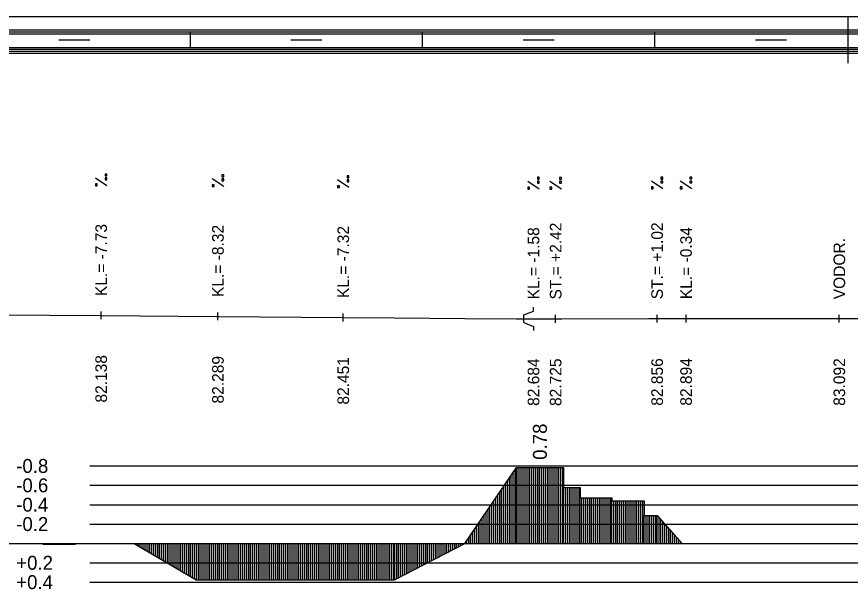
# Model space of a CAD drawing. Extents: x 2 to 10148, y 0 to 380.
# Drawn here: x 8502.6 to 8610.3, y 306.1 to 380 of the extents above; entities that cross this region are included whole.
import ezdxf

# ---------------------------------------------------------------- set-up
doc = ezdxf.new("R2010")
doc.units = 0
for name, color, linetype in [('NIVELETA_CARA', 7, 'Continuous'), ('NIVELETA_TEXT', 7, 'Continuous'), ('RAM', 7, 'Continuous'), ('ZRYCHL_CARA_C', 7, 'Continuous'), ('ZRYCHL_RASTR', 7, 'Continuous'), ('ZRYCHL_TEXT', 7, 'Continuous')]:
    doc.layers.add(name, color=color, linetype=linetype)

msp = doc.modelspace()

# ---------------------------------------------------------------- linework, layer by layer
at = {"layer": 'NIVELETA_CARA'}
for p, q in [((8569.33, 342), (8569.33, 342.5)), ((8494.8, 341.57), (8513.47, 341.43)), ((8513.47, 341.43), (8513.48, 341.43)), ((8513.48, 340.93), (8513.48, 341.93)), ((8513.48, 341.43), (8513.49, 341.43)), ((8513.49, 341.43), (8528.44, 341.31)), ((8528.56, 340.81), (8528.56, 341.81)), ((8544.75, 340.67), (8544.75, 341.67)), ((8568.08, 341.5), (8569.33, 342)), ((8568.08, 340.5), (8568.08, 341.5)), ((8572.19, 340.49), (8572.19, 341.49)), ((8585.3, 340.52), (8585.3, 341.52)), ((8589.04, 340.53), (8589.04, 341.53)), ((8608.84, 340.52), (8608.84, 341.52)), ((8528.44, 341.31), (8528.56, 341.31)), ((8528.56, 341.31), (8528.68, 341.31)), ((8528.68, 341.31), (8544.71, 341.17)), ((8544.71, 341.17), (8544.75, 341.17)), ((8544.75, 341.17), (8544.78, 341.17)), ((8544.78, 341.17), (8551.36, 341.12)), ((8551.36, 341.12), (8560.46, 341.04)), ((8560.46, 341.04), (8567.13, 341)), ((8567.13, 341), (8567.47, 341)), ((8567.47, 341), (8568.08, 341)), ((8568.08, 341), (8568.7, 341)), ((8568.08, 340.5), (8569.33, 340)), ((8568.7, 341), (8571.39, 340.99)), ((8571.39, 340.99), (8572.19, 340.99)), ((8572.19, 340.99), (8572.99, 340.99)), ((8572.99, 340.99), (8584.25, 341.02)), ((8584.25, 341.02), (8585.3, 341.02)), ((8585.3, 341.02), (8586.35, 341.02)), ((8586.35, 341.02), (8588.97, 341.03)), ((8588.97, 341.03), (8589.04, 341.03)), ((8589.04, 341.03), (8589.11, 341.03)), ((8589.11, 341.03), (8608.5, 341.02)), ((8608.5, 341.02), (8608.84, 341.02)), ((8608.84, 341.02), (8609.18, 341.02)), ((8609.18, 341.02), (8625.5, 341.02)), ((8569.33, 340), (8569.33, 339.5))]:
    msp.add_line(p, q, dxfattribs=at)
at = {"layer": 'NIVELETA_TEXT'}
for p, q in [((8514.23, 358.18), (8512.74, 359.17)), ((8514.23, 359.69), (8513.98, 359.69)), ((8513.98, 359.69), (8513.98, 359.45)), ((8513.98, 359.45), (8514.23, 359.45)), ((8513.98, 359.45), (8513.99, 359.45)), ((8514.23, 359.18), (8513.98, 359.18)), ((8513.98, 359.18), (8513.98, 358.94)), ((8513.98, 358.94), (8513.99, 358.93)), ((8513.98, 358.93), (8514.23, 358.93)), ((8514.23, 359.45), (8514.23, 359.69)), ((8514.23, 358.93), (8514.23, 359.18)), ((8529.31, 358.06), (8527.82, 359.05)), ((8529.31, 359.58), (8529.06, 359.58)), ((8529.06, 359.58), (8529.06, 359.33)), ((8529.06, 359.33), (8529.31, 359.33)), ((8529.06, 359.33), (8529.07, 359.33)), ((8529.31, 359.07), (8529.06, 359.07)), ((8529.06, 359.07), (8529.06, 358.82)), ((8529.06, 358.82), (8529.31, 358.82)), ((8529.06, 358.82), (8529.07, 358.82)), ((8529.31, 359.33), (8529.31, 359.58)), ((8529.31, 358.82), (8529.31, 359.07)), ((8545.49, 357.93), (8544, 358.92)), ((8545.49, 359.44), (8545.25, 359.44)), ((8545.25, 359.44), (8545.25, 359.2)), ((8545.25, 359.2), (8545.25, 359.19)), ((8545.25, 359.19), (8545.49, 359.19)), ((8545.49, 358.93), (8545.25, 358.93)), ((8545.25, 358.93), (8545.25, 358.69)), ((8545.25, 358.69), (8545.25, 358.68)), ((8545.25, 358.68), (8545.49, 358.68)), ((8545.49, 359.19), (8545.49, 359.44)), ((8545.49, 358.68), (8545.49, 358.93)), ((8570.08, 357.75), (8568.59, 358.74)), ((8570.08, 359.27), (8569.83, 359.27)), ((8569.83, 359.27), (8569.83, 359.02)), ((8569.83, 359.02), (8570.08, 359.02)), ((8569.83, 359.02), (8569.84, 359.02)), ((8570.08, 358.75), (8569.83, 358.75)), ((8569.83, 358.75), (8569.83, 358.51)), ((8570.08, 359.02), (8570.08, 359.27)), ((8570.08, 358.51), (8570.08, 358.75)), ((8572.93, 357.74), (8571.44, 358.73)), ((8572.94, 359.26), (8572.69, 359.26)), ((8572.69, 359.26), (8572.69, 359.02)), ((8572.69, 359.02), (8572.69, 359.01)), ((8572.69, 359.01), (8572.94, 359.01)), ((8572.94, 358.75), (8572.69, 358.75)), ((8572.69, 358.75), (8572.69, 358.51)), ((8572.94, 359.01), (8572.94, 359.26)), ((8572.94, 358.5), (8572.94, 358.75)), ((8586.05, 357.77), (8584.56, 358.77)), ((8586.05, 359.29), (8585.8, 359.29)), ((8585.8, 359.29), (8585.8, 359.05)), ((8585.8, 359.05), (8585.81, 359.04)), ((8585.8, 359.04), (8586.05, 359.04)), ((8586.05, 358.78), (8585.8, 358.78)), ((8585.8, 358.78), (8585.8, 358.54)), ((8586.05, 359.04), (8586.05, 359.29)), ((8586.05, 358.53), (8586.05, 358.78)), ((8589.79, 357.78), (8588.29, 358.77)), ((8589.79, 359.3), (8589.54, 359.3)), ((8589.54, 359.3), (8589.54, 359.05)), ((8589.54, 359.05), (8589.79, 359.05)), ((8589.54, 359.05), (8589.54, 359.05)), ((8589.79, 358.78), (8589.54, 358.78)), ((8589.54, 358.78), (8589.54, 358.54)), ((8589.79, 359.05), (8589.79, 359.3)), ((8589.79, 358.54), (8589.79, 358.78)), ((8512.98, 358.42), (8512.74, 358.42)), ((8512.74, 358.42), (8512.74, 358.18)), ((8512.74, 358.18), (8512.98, 358.18)), ((8512.74, 358.18), (8512.74, 358.18)), ((8512.98, 358.18), (8512.98, 358.42)), ((8528.06, 358.31), (8527.82, 358.31)), ((8527.82, 358.31), (8527.82, 358.07)), ((8527.82, 358.07), (8527.82, 358.06)), ((8527.82, 358.06), (8528.06, 358.06)), ((8528.06, 358.06), (8528.06, 358.31)), ((8544.25, 358.17), (8544, 358.17)), ((8544, 358.17), (8544, 357.93)), ((8544, 357.93), (8544.25, 357.93)), ((8544, 357.93), (8544, 357.93)), ((8544.25, 357.93), (8544.25, 358.17)), ((8568.83, 358), (8568.59, 358)), ((8568.59, 358), (8568.59, 357.75)), ((8568.59, 357.75), (8568.83, 357.75)), ((8568.59, 357.75), (8568.59, 357.75)), ((8568.83, 357.75), (8568.83, 358)), ((8569.83, 358.51), (8570.08, 358.51)), ((8569.83, 358.51), (8569.84, 358.51)), ((8571.69, 357.99), (8571.44, 357.99)), ((8571.44, 357.99), (8571.44, 357.75)), ((8571.44, 357.75), (8571.45, 357.74)), ((8571.44, 357.74), (8571.69, 357.74)), ((8571.69, 357.74), (8571.69, 357.99)), ((8572.69, 358.51), (8572.69, 358.5)), ((8572.69, 358.5), (8572.94, 358.5)), ((8584.8, 358.02), (8584.56, 358.02)), ((8584.56, 358.02), (8584.56, 357.78)), ((8584.56, 357.78), (8584.56, 357.77)), ((8584.56, 357.77), (8584.8, 357.77)), ((8584.8, 357.77), (8584.8, 358.02)), ((8585.8, 358.54), (8585.81, 358.53)), ((8585.8, 358.53), (8586.05, 358.53)), ((8588.54, 358.03), (8588.29, 358.03)), ((8588.29, 358.03), (8588.29, 357.78)), ((8588.29, 357.78), (8588.54, 357.78)), ((8588.29, 357.78), (8588.3, 357.78)), ((8588.54, 357.78), (8588.54, 358.03)), ((8589.54, 358.54), (8589.79, 358.54)), ((8589.54, 358.54), (8589.54, 358.54))]:
    msp.add_line(p, q, dxfattribs=at)
at = {"layer": 'RAM'}
for p, q in [((9138.15, 380), (8072.18, 380)), ((8610, 374), (8610, 380)), ((9138.15, 378.25), (8072.18, 378.25)), ((9138.15, 378), (8072.18, 378)), ((9138.15, 377.75), (8072.18, 377.75)), ((8508, 377), (8512, 377)), ((8525, 376), (8525, 378)), ((8538, 377), (8542, 377)), ((8555, 376), (8555, 378)), ((8568, 377), (8572, 377)), ((8585, 376), (8585, 378)), ((8598, 377), (8602, 377)), ((9138.15, 376), (8072.18, 376)), ((9138.15, 375.75), (8072.18, 375.75)), ((9138.15, 375.5), (8072.18, 375.5)), ((9138.15, 375.25), (8072.18, 375.25))]:
    msp.add_line(p, q, dxfattribs=at)
at = {"layer": 'ZRYCHL_CARA_C'}
for p, q in [((8560.46, 312), (8567.12, 321.79)), ((8566.71, 312), (8566.71, 321.2)), ((8566.96, 312), (8566.96, 321.57)), ((8567.12, 312), (8567.12, 321.79)), ((8567.12, 321.79), (8573.21, 321.79)), ((8567.37, 312), (8567.37, 321.79)), ((8567.62, 312), (8567.62, 321.79)), ((8567.87, 312), (8567.87, 321.79)), ((8568.12, 312), (8568.12, 321.79)), ((8568.37, 312), (8568.37, 321.79)), ((8568.62, 312), (8568.62, 321.79)), ((8568.87, 312), (8568.87, 321.79)), ((8569.12, 312), (8569.12, 321.79)), ((8569.37, 312), (8569.37, 321.79)), ((8569.62, 312), (8569.62, 321.79)), ((8569.87, 312), (8569.87, 321.79)), ((8570.12, 312), (8570.12, 321.79)), ((8570.37, 312), (8570.37, 321.79)), ((8570.62, 312), (8570.62, 321.79)), ((8570.87, 312), (8570.87, 321.79)), ((8571.12, 312), (8571.12, 321.79)), ((8571.37, 312), (8571.37, 321.79)), ((8571.62, 312), (8571.62, 321.79)), ((8571.87, 312), (8571.87, 321.79)), ((8572.12, 312), (8572.12, 321.79)), ((8572.37, 312), (8572.37, 321.79)), ((8572.62, 312), (8572.62, 321.79)), ((8572.87, 312), (8572.87, 321.79)), ((8573.12, 312), (8573.12, 321.79)), ((8573.21, 321.79), (8573.21, 319.21)), ((8565.96, 312), (8565.96, 320.1)), ((8566.21, 312), (8566.21, 320.46)), ((8566.46, 312), (8566.46, 320.83)), ((8565.21, 312), (8565.21, 318.99)), ((8565.46, 312), (8565.46, 319.36)), ((8565.71, 312), (8565.71, 319.73)), ((8573.21, 312), (8573.21, 319.21)), ((8573.21, 319.21), (8575.34, 319.21)), ((8573.46, 312), (8573.46, 319.21)), ((8573.71, 312), (8573.71, 319.21)), ((8573.96, 312), (8573.96, 319.21)), ((8574.21, 312), (8574.21, 319.21)), ((8574.46, 312), (8574.46, 319.21)), ((8574.71, 312), (8574.71, 319.21)), ((8574.96, 312), (8574.96, 319.21)), ((8575.21, 312), (8575.21, 319.21)), ((8575.34, 319.21), (8575.34, 317.89)), ((8564.46, 312), (8564.46, 317.89)), ((8564.71, 312), (8564.71, 318.26)), ((8564.96, 312), (8564.96, 318.62)), ((8575.34, 312), (8575.34, 317.89)), ((8575.34, 317.89), (8579.45, 317.89)), ((8575.59, 312), (8575.59, 317.89)), ((8575.84, 312), (8575.84, 317.89)), ((8576.09, 312), (8576.09, 317.89)), ((8576.34, 312), (8576.34, 317.89)), ((8576.59, 312), (8576.59, 317.89)), ((8576.84, 312), (8576.84, 317.89)), ((8577.09, 312), (8577.09, 317.89)), ((8577.34, 312), (8577.34, 317.89)), ((8577.59, 312), (8577.59, 317.89)), ((8577.84, 312), (8577.84, 317.89)), ((8578.09, 312), (8578.09, 317.89)), ((8578.34, 312), (8578.34, 317.89)), ((8578.59, 312), (8578.59, 317.89)), ((8578.84, 312), (8578.84, 317.89)), ((8579.09, 312), (8579.09, 317.89)), ((8579.34, 312), (8579.34, 317.89)), ((8579.45, 317.89), (8579.45, 317.51)), ((8563.71, 312), (8563.71, 316.78)), ((8563.96, 312), (8563.96, 317.15)), ((8564.21, 312), (8564.21, 317.52)), ((8579.45, 312), (8579.45, 317.51)), ((8579.45, 317.51), (8583.63, 317.51)), ((8579.7, 312), (8579.7, 317.51)), ((8579.95, 312), (8579.95, 317.51)), ((8580.2, 312), (8580.2, 317.51)), ((8580.45, 312), (8580.45, 317.51)), ((8580.7, 312), (8580.7, 317.51)), ((8580.95, 312), (8580.95, 317.51)), ((8581.2, 312), (8581.2, 317.51)), ((8581.45, 312), (8581.45, 317.51)), ((8581.7, 312), (8581.7, 317.51)), ((8581.95, 312), (8581.95, 317.51)), ((8582.2, 312), (8582.2, 317.51)), ((8582.45, 312), (8582.45, 317.51)), ((8582.7, 312), (8582.7, 317.51)), ((8582.95, 312), (8582.95, 317.51)), ((8583.2, 312), (8583.2, 317.51)), ((8583.45, 312), (8583.45, 317.51)), ((8583.63, 317.51), (8583.63, 315.59)), ((8562.96, 312), (8562.96, 315.68)), ((8563.21, 312), (8563.21, 316.05)), ((8563.46, 312), (8563.46, 316.42)), ((8583.63, 312), (8583.63, 315.59)), ((8583.63, 315.59), (8585.3, 315.59)), ((8583.88, 312), (8583.88, 315.59)), ((8584.13, 312), (8584.13, 315.59)), ((8584.38, 312), (8584.38, 315.59)), ((8584.63, 312), (8584.63, 315.59)), ((8584.88, 312), (8584.88, 315.59)), ((8585.13, 312), (8585.13, 315.59)), ((8585.3, 312), (8585.3, 315.59)), ((8585.3, 315.59), (8588.5, 312)), ((8562.21, 312), (8562.21, 314.58)), ((8562.46, 312), (8562.46, 314.94)), ((8562.71, 312), (8562.71, 315.31)), ((8585.55, 312), (8585.55, 315.31)), ((8585.8, 312), (8585.8, 315.03)), ((8586.05, 312), (8586.05, 314.75)), ((8561.46, 312), (8561.46, 313.47)), ((8561.71, 312), (8561.71, 313.84)), ((8561.96, 312), (8561.96, 314.21)), ((8586.3, 312), (8586.3, 314.46)), ((8586.55, 312), (8586.55, 314.18)), ((8586.8, 312), (8586.8, 313.9)), ((8587.05, 312), (8587.05, 313.62)), ((8560.71, 312), (8560.71, 312.37)), ((8560.96, 312), (8560.96, 312.74)), ((8561.21, 312), (8561.21, 313.1)), ((8587.3, 312), (8587.3, 313.34)), ((8587.55, 312), (8587.55, 313.06)), ((8587.8, 312), (8587.8, 312.78)), ((8588.05, 312), (8588.05, 312.5)), ((8072.18, 312), (9138.15, 312)), ((8505.94, 312), (8505.94, 311.91)), ((8505.94, 312), (8505.94, 311.91)), ((8505.94, 311.91), (8510.18, 311.91)), ((8506.19, 312), (8506.19, 311.91)), ((8506.44, 312), (8506.44, 311.91)), ((8506.69, 312), (8506.69, 311.91)), ((8506.94, 312), (8506.94, 311.91)), ((8507.19, 312), (8507.19, 311.91)), ((8507.44, 312), (8507.44, 311.91)), ((8507.69, 312), (8507.69, 311.91)), ((8507.94, 312), (8507.94, 311.91)), ((8508.19, 312), (8508.19, 311.91)), ((8508.44, 312), (8508.44, 311.91)), ((8508.69, 312), (8508.69, 311.91)), ((8508.94, 312), (8508.94, 311.91)), ((8509.19, 312), (8509.19, 311.91)), ((8509.44, 312), (8509.44, 311.91)), ((8509.69, 312), (8509.69, 311.91)), ((8509.94, 312), (8509.94, 311.91)), ((8510.18, 311.91), (8510.18, 312)), ((8517.74, 312), (8525.74, 307.29)), ((8517.99, 312), (8517.99, 311.85)), ((8518.24, 312), (8518.24, 311.71)), ((8518.49, 312), (8518.49, 311.56)), ((8518.74, 312), (8518.74, 311.41)), ((8518.99, 312), (8518.99, 311.26)), ((8519.24, 312), (8519.24, 311.12)), ((8519.49, 312), (8519.49, 310.97)), ((8519.74, 312), (8519.74, 310.82)), ((8519.99, 312), (8519.99, 310.68)), ((8520.24, 312), (8520.24, 310.53)), ((8520.49, 312), (8520.49, 310.38)), ((8520.74, 312), (8520.74, 310.24)), ((8520.99, 312), (8520.99, 310.09)), ((8521.24, 312), (8521.24, 309.94)), ((8521.49, 312), (8521.49, 309.79)), ((8521.74, 312), (8521.74, 309.65)), ((8521.99, 312), (8521.99, 309.5)), ((8522.24, 312), (8522.24, 309.35)), ((8522.49, 312), (8522.49, 309.21)), ((8522.74, 312), (8522.74, 309.06)), ((8522.99, 312), (8522.99, 308.91)), ((8523.24, 312), (8523.24, 308.77)), ((8523.49, 312), (8523.49, 308.62)), ((8523.74, 312), (8523.74, 308.47)), ((8523.99, 312), (8523.99, 308.32)), ((8524.24, 312), (8524.24, 308.18)), ((8524.49, 312), (8524.49, 308.03)), ((8524.74, 312), (8524.74, 307.88)), ((8524.99, 312), (8524.99, 307.74)), ((8525.24, 312), (8525.24, 307.59)), ((8525.49, 312), (8525.49, 307.44)), ((8525.74, 312), (8525.74, 307.29)), ((8525.99, 312), (8525.99, 307.29)), ((8526.24, 312), (8526.24, 307.29)), ((8526.49, 312), (8526.49, 307.29)), ((8526.74, 312), (8526.74, 307.29)), ((8526.99, 312), (8526.99, 307.29)), ((8527.24, 312), (8527.24, 307.29)), ((8527.49, 312), (8527.49, 307.29)), ((8527.74, 312), (8527.74, 307.29)), ((8527.99, 312), (8527.99, 307.29)), ((8528.24, 312), (8528.24, 307.29)), ((8528.49, 312), (8528.49, 307.29)), ((8528.74, 312), (8528.74, 307.29)), ((8528.99, 312), (8528.99, 307.29)), ((8529.24, 312), (8529.24, 307.29)), ((8529.49, 312), (8529.49, 307.29)), ((8529.74, 312), (8529.74, 307.29)), ((8529.99, 312), (8529.99, 307.29)), ((8530.24, 312), (8530.24, 307.29)), ((8530.49, 312), (8530.49, 307.29)), ((8530.74, 312), (8530.74, 307.29)), ((8530.99, 312), (8530.99, 307.29)), ((8531.24, 312), (8531.24, 307.29)), ((8531.49, 312), (8531.49, 307.29)), ((8531.74, 312), (8531.74, 307.29)), ((8531.99, 312), (8531.99, 307.29)), ((8532.24, 312), (8532.24, 307.29)), ((8532.49, 312), (8532.49, 307.29)), ((8532.74, 312), (8532.74, 307.29)), ((8532.99, 312), (8532.99, 307.29)), ((8533.24, 312), (8533.24, 307.29)), ((8533.49, 312), (8533.49, 307.29)), ((8533.74, 312), (8533.74, 307.29)), ((8533.99, 312), (8533.99, 307.29)), ((8534.24, 312), (8534.24, 307.29)), ((8534.49, 312), (8534.49, 307.29)), ((8534.74, 312), (8534.74, 307.29)), ((8534.99, 312), (8534.99, 307.29)), ((8535.24, 312), (8535.24, 307.29)), ((8535.49, 312), (8535.49, 307.29)), ((8535.74, 312), (8535.74, 307.29)), ((8535.99, 312), (8535.99, 307.29)), ((8536.24, 312), (8536.24, 307.29)), ((8536.49, 312), (8536.49, 307.29)), ((8536.74, 312), (8536.74, 307.29)), ((8536.99, 312), (8536.99, 307.29)), ((8537.24, 312), (8537.24, 307.29)), ((8537.49, 312), (8537.49, 307.29)), ((8537.74, 312), (8537.74, 307.29)), ((8537.99, 312), (8537.99, 307.29)), ((8538.24, 312), (8538.24, 307.29)), ((8538.49, 312), (8538.49, 307.29)), ((8538.74, 312), (8538.74, 307.29)), ((8538.99, 312), (8538.99, 307.29)), ((8539.24, 312), (8539.24, 307.29)), ((8539.49, 312), (8539.49, 307.29)), ((8539.74, 312), (8539.74, 307.29)), ((8539.99, 312), (8539.99, 307.29)), ((8540.24, 312), (8540.24, 307.29)), ((8540.49, 312), (8540.49, 307.29)), ((8540.74, 312), (8540.74, 307.29)), ((8540.99, 312), (8540.99, 307.29)), ((8541.24, 312), (8541.24, 307.29)), ((8541.49, 312), (8541.49, 307.29)), ((8541.74, 312), (8541.74, 307.29)), ((8541.99, 312), (8541.99, 307.29)), ((8542.24, 312), (8542.24, 307.29)), ((8542.49, 312), (8542.49, 307.29)), ((8542.74, 312), (8542.74, 307.29)), ((8542.99, 312), (8542.99, 307.29)), ((8543.24, 312), (8543.24, 307.29)), ((8543.49, 312), (8543.49, 307.29)), ((8543.74, 312), (8543.74, 307.29)), ((8543.99, 312), (8543.99, 307.29)), ((8544.24, 312), (8544.24, 307.29)), ((8544.49, 312), (8544.49, 307.29)), ((8544.74, 312), (8544.74, 307.29)), ((8544.99, 312), (8544.99, 307.29)), ((8545.24, 312), (8545.24, 307.29)), ((8545.49, 312), (8545.49, 307.29)), ((8545.74, 312), (8545.74, 307.29)), ((8545.99, 312), (8545.99, 307.29)), ((8546.24, 312), (8546.24, 307.29)), ((8546.49, 312), (8546.49, 307.29)), ((8546.74, 312), (8546.74, 307.29)), ((8546.99, 312), (8546.99, 307.29)), ((8547.24, 312), (8547.24, 307.29)), ((8547.49, 312), (8547.49, 307.29)), ((8547.74, 312), (8547.74, 307.29)), ((8547.99, 312), (8547.99, 307.29)), ((8548.24, 312), (8548.24, 307.29)), ((8548.49, 312), (8548.49, 307.29)), ((8548.74, 312), (8548.74, 307.29)), ((8548.99, 312), (8548.99, 307.29)), ((8549.24, 312), (8549.24, 307.29)), ((8549.49, 312), (8549.49, 307.29)), ((8549.74, 312), (8549.74, 307.29)), ((8549.99, 312), (8549.99, 307.29)), ((8550.24, 312), (8550.24, 307.29)), ((8550.49, 312), (8550.49, 307.29)), ((8550.74, 312), (8550.74, 307.29)), ((8550.99, 312), (8550.99, 307.29)), ((8551.24, 312), (8551.24, 307.29)), ((8551.36, 312), (8551.36, 307.29)), ((8551.36, 307.29), (8560.46, 312)), ((8551.61, 312), (8551.61, 307.42)), ((8551.86, 312), (8551.86, 307.55)), ((8552.11, 312), (8552.11, 307.68)), ((8552.36, 312), (8552.36, 307.81)), ((8552.61, 312), (8552.61, 307.94)), ((8552.86, 312), (8552.86, 308.07)), ((8553.11, 312), (8553.11, 308.2)), ((8553.36, 312), (8553.36, 308.33)), ((8553.61, 312), (8553.61, 308.46)), ((8553.86, 312), (8553.86, 308.59)), ((8554.11, 312), (8554.11, 308.72)), ((8554.36, 312), (8554.36, 308.84)), ((8554.61, 312), (8554.61, 308.97)), ((8554.86, 312), (8554.86, 309.1)), ((8555.11, 312), (8555.11, 309.23)), ((8555.36, 312), (8555.36, 309.36)), ((8555.61, 312), (8555.61, 309.49)), ((8555.86, 312), (8555.86, 309.62)), ((8556.11, 312), (8556.11, 309.75)), ((8556.36, 312), (8556.36, 309.88)), ((8556.61, 312), (8556.61, 310.01)), ((8556.86, 312), (8556.86, 310.14)), ((8557.11, 312), (8557.11, 310.27)), ((8557.36, 312), (8557.36, 310.39)), ((8557.61, 312), (8557.61, 310.52)), ((8557.86, 312), (8557.86, 310.65)), ((8558.11, 312), (8558.11, 310.78)), ((8558.36, 312), (8558.36, 310.91)), ((8558.61, 312), (8558.61, 311.04)), ((8558.86, 312), (8558.86, 311.17)), ((8559.11, 312), (8559.11, 311.3)), ((8559.36, 312), (8559.36, 311.43)), ((8559.61, 312), (8559.61, 311.56)), ((8559.86, 312), (8559.86, 311.69)), ((8560.11, 312), (8560.11, 311.82)), ((8560.36, 312), (8560.36, 311.94)), ((8588.3, 312), (8588.3, 312.22)), ((8525.74, 307.29), (8551.36, 307.29))]:
    msp.add_line(p, q, dxfattribs=at)
at = {"layer": 'ZRYCHL_RASTR'}
for p, q in [((8512, 322), (8722.89, 322)), ((8512, 319.5), (8723.07, 319.5)), ((8512, 317), (8723, 317)), ((8512, 314.5), (8723.07, 314.5)), ((8512, 309.5), (8708, 309.5)), ((8512, 307), (8708, 307))]:
    msp.add_line(p, q, dxfattribs=at)

# ---------------------------------------------------------------- texts
at = {"layer": 'NIVELETA_TEXT'}
for s, p in [('ST.= +2.42', (8572.94, 343.49)), ('ST.= +1.02', (8586.05, 343.52)), ('KL.= -7.73', (8514.23, 343.93)), ('KL.= -8.32', (8529.31, 343.81)), ('KL.= -7.32', (8545.5, 343.67)), ('KL.= -1.58', (8570.08, 343.5)), ('KL.= -0.34', (8589.79, 343.53)), ('VODOR.', (8609.59, 343.52)), ('82.138', (8514.23, 330.18)), ('82.289', (8529.31, 330.06)), ('82.451', (8545.5, 329.92)), ('82.684', (8570.08, 329.75)), ('82.725', (8572.94, 329.74)), ('82.856', (8586.05, 329.77)), ('82.894', (8589.79, 329.78)), ('83.092', (8609.59, 329.77))]:
    msp.add_text(s, height=1.5, rotation=90, dxfattribs=at).set_placement(p)
at = {"layer": 'ZRYCHL_TEXT'}
msp.add_text('0.78', height=1.8, rotation=90, dxfattribs=at).set_placement((8571.06, 322.79))
for s, p in [('-0.8', (8502.5, 321.1)), ('-0.6', (8502.5, 318.6)), ('-0.4', (8502.5, 316.1)), ('-0.2', (8502.5, 313.6)), ('+0.2', (8502.5, 308.6)), ('+0.4', (8502.5, 306.1))]:
    msp.add_text(s, height=1.8, dxfattribs=at).set_placement(p)

doc.saveas('drawing.dxf')
